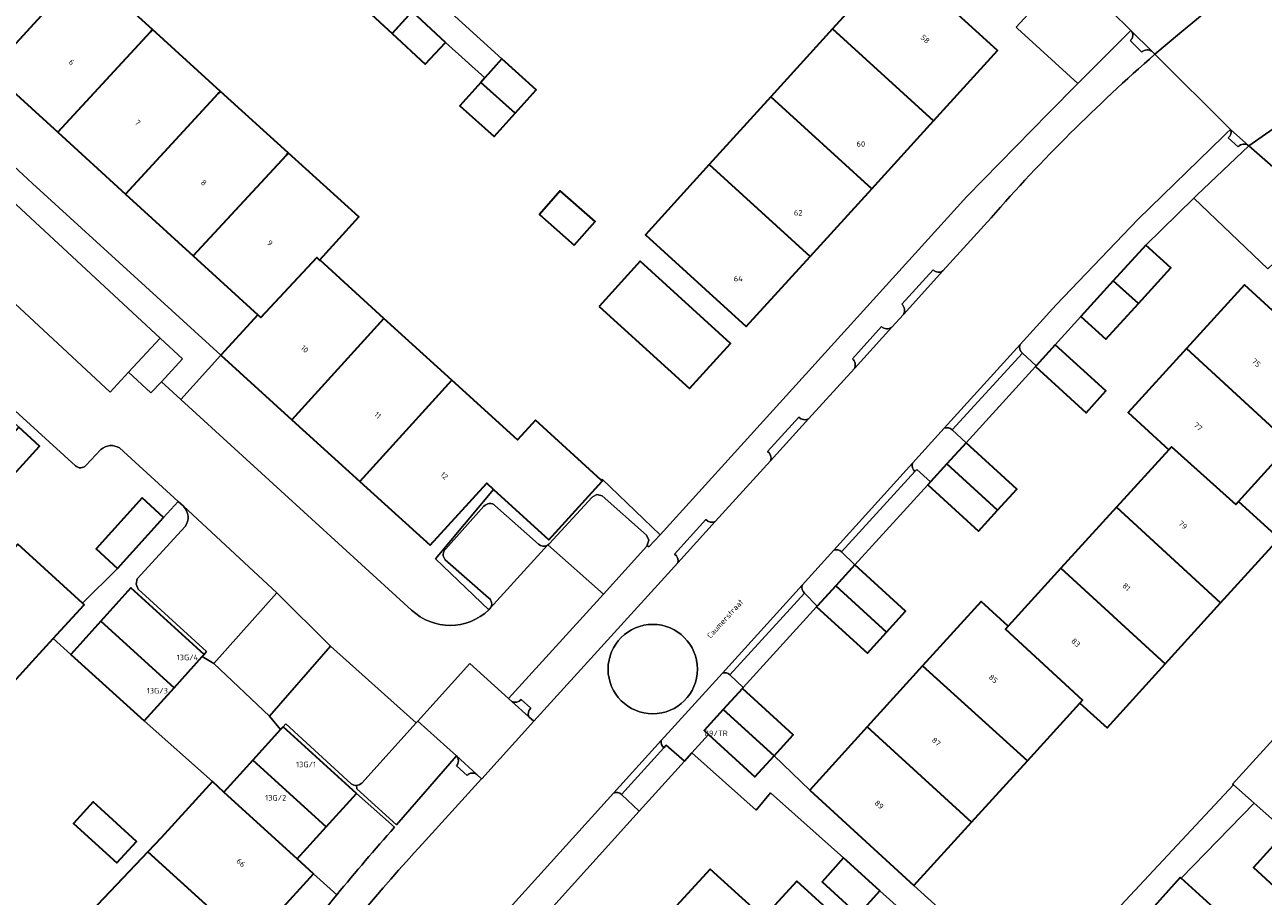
# Model space of a CAD drawing. Header units: metres. Extents: x 197700 to 204338, y 317132 to 325229.
# Tile 315 of 656: x 199296 to 199378, y 319636 to 319693. Entities that reach past the tile are written whole.
import ezdxf
from ezdxf.enums import TextEntityAlignment as Align

# ---------------------------------------------------------------- set-up
doc = ezdxf.new("R2010")
doc.units = ezdxf.units.M
for name, color, linetype, lineweight in [('B-WE-GR-BEPLANTING_CULTUUR_BODEMBEDEKKER-GV', 90, 'Continuous', 18), ('B-WE-GR-BEPLANTING_CULTUUR_HEESTERS-GV', 90, 'Continuous', 18), ('B-WE-OG-BEBOUWING-GV', 7, 'Continuous', 35), ('B-WE-OG-BEBOUWING-T18', 10, 'Continuous', 18), ('B-WE-OG-TERREIN_ERF-GV', 7, 'Continuous', 18), ('B-WE-OG-TOPOGRAFIE-T18', 10, 'Continuous', 18), ('B-WE-VH-VERHARDING_ASFALT-GV', 252, 'Continuous', 18), ('B-WE-VH-VERHARDING_BETONSTRAATSTEEN-GV', 252, 'Continuous', 18), ('B-WE-VH-VERHARDING_GESLOTEN-GV', 252, 'Continuous', 18), ('B-WE-VH-VERHARDING_OPEN-GV', 252, 'Continuous', 18), ('B-WE-VH-VERHARDING_TEGEL-GV', 252, 'Continuous', 18)]:
    doc.layers.add(name, color=color, linetype=linetype, lineweight=lineweight)
doc.styles.add('NLCS-ISO-M200-T18', font='NLCS-ISO.ttf', dxfattribs={"height": 0.36})

msp = doc.modelspace()

# ---------------------------------------------------------------- linework, layer by layer
at = {"layer": 'B-WE-GR-BEPLANTING_CULTUUR_BODEMBEDEKKER-GV'}
for points in [[(199364.145, 319696.35), (199361.881, 319693.9), (199361.351, 319693.331), (199361.446, 319693.243), (199365.396, 319689.64)], [(199365.396, 319689.64), (199368.858, 319693.111), (199366.292, 319695.65), (199365.941, 319696), (199365.573, 319696.366), (199365.436, 319696.481), (199365.281, 319696.571)], [(199380.634, 319682.027), (199376.592, 319685.561), (199373.188, 319682.343), (199372.979, 319682.138), (199377.824, 319677.507), (199378.254, 319677.915)]]:
    msp.add_lwpolyline(points, dxfattribs=at)
at = {"layer": 'B-WE-GR-BEPLANTING_CULTUUR_HEESTERS-GV'}
msp.add_lwpolyline([(199305.301, 319672.982), (199303.229, 319670.745), (199304.696, 319669.386), (199305.375, 319670.119), (199306.769, 319671.623)], close=True, dxfattribs=at)
for points in [[(199320.642, 319640.965), (199318.159, 319643.166), (199316.173, 319640.985)], [(199316.173, 319640.985), (199314.268, 319638.892), (199315.334, 319637.924), (199316.857, 319636.541)]]:
    msp.add_lwpolyline(points, dxfattribs=at)
msp.add_lwpolyline([(199316.857, 319636.541, -0.008849), (199320.642, 319640.965)], format="xyb", dxfattribs=at)
at = {"layer": 'B-WE-OG-BEBOUWING-GV'}
for points in [[(199298.315, 319695.703), (199294.145, 319699.376), (199288.134, 319692.722), (199292.777, 319688.509), (199294.384, 319690.279), (199294.184, 319690.461), (199298.674, 319695.386)], [(199298.589, 319686.447), (199304.66, 319693.019), (199304.789, 319693.163), (199299.875, 319697.621), (199298.315, 319695.703), (199298.674, 319695.386), (199294.184, 319690.461), (199294.384, 319690.279)], [(199355.937, 319687.195), (199360.126, 319691.794), (199353.519, 319697.818), (199349.333, 319693.217)], [(199321.807, 319694.342), (199319.635, 319696.352), (199318.312, 319694.922), (199320.484, 319692.913)], [(199320.484, 319692.913), (199322.657, 319690.904), (199323.979, 319692.333), (199321.807, 319694.342)], [(199303.032, 319682.398), (199309.106, 319688.976), (199309.24, 319689.125), (199304.789, 319693.163), (199304.66, 319693.019), (199298.589, 319686.447)], [(199349.333, 319693.217), (199345.288, 319688.772), (199351.89, 319682.752), (199355.937, 319687.195)], [(199326.299, 319689.716), (199328.552, 319687.692), (199329.927, 319689.222), (199327.674, 319691.246), (199326.565, 319690.012)], [(199328.552, 319687.692), (199326.299, 319689.716), (199324.924, 319688.186), (199327.176, 319686.161)], [(199309.24, 319689.125), (199309.106, 319688.976), (199303.032, 319682.398), (199307.459, 319678.364), (199313.545, 319684.939), (199313.684, 319685.093)], [(199351.89, 319682.752), (199345.288, 319688.772), (199341.251, 319684.334), (199347.85, 319678.316)], [(199313.684, 319685.093), (199313.545, 319684.939), (199307.459, 319678.364), (199311.687, 319674.511), (199311.887, 319674.329), (199315.554, 319678.246), (199315.754, 319678.064), (199315.774, 319678.086), (199315.757, 319678.101), (199318.301, 319680.904)], [(199341.251, 319684.334), (199337.069, 319679.738), (199343.678, 319673.735), (199347.85, 319678.316)], [(199332.416, 319679.07), (199333.773, 319680.615), (199331.494, 319682.616), (199330.137, 319681.071)], [(199369.841, 319679.069), (199367.71, 319676.734), (199369.35, 319675.238), (199371.481, 319677.573)], [(199315.774, 319678.086), (199315.754, 319678.064), (199315.554, 319678.246), (199311.887, 319674.329), (199311.687, 319674.511), (199309.274, 319671.852), (199313.918, 319667.637), (199319.947, 319674.251)], [(199334.035, 319675.054), (199339.953, 319669.671), (199342.644, 319672.629), (199336.727, 319678.013)], [(199369.35, 319675.238), (199367.71, 319676.734), (199365.58, 319674.399), (199367.22, 319672.903)], [(199372.509, 319672.298), (199379.306, 319666.035), (199381.713, 319664.13), (199385.378, 319668.174), (199383.107, 319670.229), (199376.307, 319676.462)], [(199324.393, 319670.22), (199319.947, 319674.251), (199313.918, 319667.637), (199318.369, 319663.598)], [(199362.608, 319671.118), (199365.936, 319668.088), (199367.224, 319669.518), (199363.895, 319672.546), (199362.651, 319671.166)], [(199379.306, 319666.035), (199372.509, 319672.298), (199368.681, 319668.101), (199371.341, 319665.675), (199371.516, 319665.867), (199375.727, 319662.086), (199375.902, 319662.279)], [(199329.873, 319667.608), (199328.7, 319666.315), (199324.393, 319670.22), (199318.369, 319663.598), (199322.975, 319659.418), (199326.68, 319663.483), (199327.13, 319663.073), (199330.745, 319659.777), (199334.248, 319663.62), (199334.179, 319663.683)], [(199296.034, 319667.158), (199292.998, 319663.837), (199294.362, 319662.589), (199297.399, 319665.909)], [(199358.067, 319666.124), (199356.815, 319664.755), (199360.136, 319661.718), (199361.388, 319663.087)], [(199371.341, 319665.675), (199367.914, 319661.911), (199374.735, 319655.648), (199378.564, 319659.857), (199375.902, 319662.279), (199375.727, 319662.086), (199371.516, 319665.867)], [(199360.136, 319661.718), (199356.815, 319664.755), (199355.73, 319663.569), (199355.563, 319663.386), (199358.884, 319660.349)], [(199305.522, 319661.236), (199304.123, 319662.529), (199301.096, 319659.187), (199302.502, 319657.91)], [(199374.735, 319655.648), (199367.914, 319661.911), (199364.279, 319657.918), (199371.101, 319651.654)], [(199300.206, 319655.627), (199295.977, 319659.494), (199294.364, 319657.73), (199294.564, 319657.549), (199289.888, 319652.449), (199290.088, 319652.267), (199290.037, 319652.211), (199293.992, 319648.605), (199296.945, 319651.834), (199298.301, 319653.317), (199300.319, 319655.524)], [(199349.536, 319656.772), (199352.862, 319653.74), (199354.111, 319655.111), (199350.785, 319658.143)], [(199360.832, 319654.132), (199360.657, 319653.94), (199365.699, 319649.281), (199365.524, 319649.089), (199367.299, 319647.475), (199371.101, 319651.654), (199364.279, 319657.918)], [(199301.407, 319654.447), (199306.209, 319650.098), (199308.057, 319652.139), (199308.182, 319652.277), (199303.381, 319656.626)], [(199352.862, 319653.74), (199349.536, 319656.772), (199348.327, 319655.446), (199348.286, 319655.401), (199351.612, 319652.369)], [(199360.832, 319654.132), (199359.048, 319655.739), (199355.224, 319651.528), (199362.082, 319645.312), (199365.524, 319649.089), (199365.699, 319649.281), (199360.657, 319653.94)], [(199306.209, 319650.098), (199301.407, 319654.447), (199299.44, 319652.275), (199304.242, 319647.926)], [(199355.224, 319651.528), (199351.601, 319647.537), (199358.418, 319641.292), (199362.082, 319645.312)], [(199345.5, 319645.644), (199346.754, 319647.023), (199343.423, 319650.05), (199342.17, 319648.67)], [(199342.17, 319648.67), (199340.917, 319647.291), (199341.2, 319647.034), (199344.247, 319644.265), (199345.5, 319645.644)], [(199311.36, 319645.351), (199316.173, 319640.985), (199318.159, 319643.166), (199313.342, 319647.536), (199313.18, 319647.357)], [(199347.83, 319643.384), (199354.65, 319637.158), (199358.418, 319641.292), (199351.601, 319647.537)], [(199316.173, 319640.985), (199311.36, 319645.351), (199309.472, 319643.27), (199314.268, 319638.892)], [(199311.145, 319633.308), (199315.334, 319637.924), (199314.268, 319638.892), (199309.472, 319643.27), (199308.734, 319643.959), (199305.36, 319640.27), (199304.489, 319639.357)], [(199302.456, 319641.216), (199300.916, 319642.625), (199299.627, 319641.216), (199302.452, 319638.633), (199303.741, 319640.042)], [(199379.03, 319640.693), (199376.88, 319638.323), (199378.482, 319636.87), (199380.632, 319639.24)], [(199300.354, 319635.022), (199307.111, 319628.863), (199311.145, 319633.308), (199304.489, 319639.357)], [(199350.048, 319638.956), (199348.641, 319637.392), (199351.007, 319635.243), (199352.414, 319636.807)], [(199343.806, 319627.576), (199347.649, 319631.871), (199349.353, 319630.347), (199351.822, 319633.106), (199350.68, 319634.083), (199346.979, 319637.445), (199344.81, 319635.058), (199341.308, 319638.233), (199337.103, 319633.635)], [(199375.996, 319634.145), (199372.147, 319637.636), (199372.091, 319637.686), (199365.796, 319630.675), (199369.657, 319627.172)]]:
    msp.add_lwpolyline(points, close=True, dxfattribs=at)
at = {"layer": 'B-WE-OG-TERREIN_ERF-GV'}
for points in [[(199313.936, 319703.723), (199327.674, 319691.246), (199329.927, 319689.222), (199328.552, 319687.692), (199327.176, 319686.161), (199324.924, 319688.186), (199326.299, 319689.716), (199326.565, 319690.012), (199323.979, 319692.333), (199322.657, 319690.904), (199320.484, 319692.913), (199318.312, 319694.922)], [(199299.875, 319697.621), (199304.789, 319693.163), (199309.24, 319689.125), (199313.684, 319685.093), (199318.301, 319680.904), (199315.757, 319678.101), (199315.774, 319678.086), (199319.947, 319674.251), (199324.393, 319670.22), (199328.7, 319666.315), (199329.873, 319667.608), (199334.179, 319663.683), (199334.241, 319663.756), (199338.032, 319660.111), (199358.123, 319682.238), (199363.462, 319687.701), (199365.396, 319689.64), (199361.446, 319693.243), (199361.351, 319693.331), (199361.881, 319693.9)], [(199292.003, 319687.657), (199296.932, 319683.104), (199309.274, 319671.852), (199311.687, 319674.511), (199307.459, 319678.364), (199303.032, 319682.398), (199298.589, 319686.447), (199294.384, 319690.279)], [(199377.824, 319677.507), (199372.979, 319682.138), (199369.841, 319679.069), (199371.481, 319677.573), (199369.35, 319675.238), (199367.22, 319672.903), (199365.58, 319674.399), (199363.895, 319672.546), (199367.224, 319669.518), (199365.936, 319668.088), (199362.608, 319671.118), (199358.067, 319666.124), (199361.388, 319663.087), (199360.136, 319661.718), (199358.884, 319660.349), (199355.563, 319663.386), (199350.785, 319658.143), (199354.111, 319655.111), (199352.862, 319653.74), (199351.612, 319652.369), (199348.286, 319655.401), (199343.484, 319650.117), (199343.423, 319650.05), (199346.754, 319647.023), (199345.5, 319645.644), (199347.83, 319643.384), (199351.601, 319647.537), (199355.224, 319651.528)], [(199299.749, 319664.625), (199285.195, 319677.858), (199285.032, 319678.175), (199285.101, 319678.526), (199287.641, 319681.341)], [(199355.224, 319651.528), (199359.048, 319655.739), (199360.832, 319654.132), (199364.279, 319657.918), (199367.914, 319661.911), (199371.341, 319665.675), (199368.681, 319668.101), (199372.509, 319672.298), (199376.307, 319676.462), (199383.107, 319670.229)], [(199309.274, 319671.852), (199306.647, 319668.961), (199321.759, 319655.183)], [(199326.822, 319655.201), (199323.332, 319658.523), (199327.13, 319663.073), (199326.68, 319663.483), (199322.975, 319659.418), (199318.369, 319663.598), (199313.918, 319667.637), (199309.274, 319671.852)], [(199379.306, 319666.035), (199375.902, 319662.279), (199378.564, 319659.857), (199374.735, 319655.648), (199371.101, 319651.654), (199367.299, 319647.475), (199365.524, 319649.089), (199362.082, 319645.312), (199358.418, 319641.292), (199354.65, 319637.158), (199362.649, 319629.923), (199375.581, 319643.736), (199375.517, 319643.792), (199393.757, 319663.812)], [(199301.411, 319665.684), (199300.431, 319664.649)], [(199302.502, 319657.91), (199301.096, 319659.187), (199304.123, 319662.529), (199305.522, 319661.236), (199306.482, 319662.291), (199302.638, 319665.789)], [(199330.798, 319659.54), (199333.576, 319662.568), (199333.888, 319662.748), (199334.24, 319662.658), (199337.146, 319660.08), (199337.288, 319659.751), (199337.164, 319659.371), (199337.193, 319659.403), (199337.306, 319659.312), (199338.032, 319660.111), (199334.241, 319663.756), (199334.179, 319663.683), (199334.248, 319663.62), (199330.745, 319659.777), (199327.13, 319663.073), (199323.332, 319658.523), (199326.822, 319655.201), (199326.913, 319655.301)], [(199323.993, 319659.188), (199326.501, 319661.974)], [(199327.222, 319662.027), (199330.074, 319659.49)], [(199295.977, 319659.494), (199300.206, 319655.627), (199302.502, 319657.91)], [(199330.653, 319659.424), (199330.671, 319659.434), (199330.688, 319659.445)], [(199326.807, 319655.981), (199323.969, 319658.469)], [(199300.354, 319635.022), (199304.489, 319639.357), (199305.36, 319640.27), (199308.734, 319643.959), (199304.242, 319647.926), (199299.44, 319652.275), (199298.301, 319653.317), (199296.945, 319651.834), (199293.992, 319648.605)], [(199362.983, 319627.331), (199352.414, 319636.807), (199351.007, 319635.243), (199348.641, 319637.392), (199350.048, 319638.956), (199345.262, 319643.219), (199344.323, 319642.09), (199340.109, 319645.828), (199339.622, 319645.289), (199336.669, 319642.022), (199328.803, 319633.318)], [(199380.084, 319635.417), (199378.482, 319636.87), (199376.88, 319638.323), (199379.03, 319640.693), (199376.928, 319642.548), (199372.147, 319637.636), (199375.996, 319634.145)], [(199316.857, 319636.541), (199315.334, 319637.924), (199311.145, 319633.308), (199307.111, 319628.863)]]:
    msp.add_lwpolyline(points, dxfattribs=at)
for points in [[(199347.85, 319678.316), (199343.678, 319673.735), (199337.069, 319679.738), (199341.251, 319684.334), (199345.288, 319688.772), (199349.333, 319693.217), (199353.519, 319697.818), (199360.126, 319691.794), (199355.937, 319687.195), (199351.89, 319682.752)], [(199332.416, 319679.07), (199330.137, 319681.071), (199331.494, 319682.616), (199333.773, 319680.615)], [(199334.035, 319675.054), (199336.727, 319678.013), (199342.644, 319672.629), (199339.953, 319669.671)], [(199296.034, 319667.158), (199297.399, 319665.909), (199294.362, 319662.589), (199292.998, 319663.837), (199291.633, 319665.085), (199294.67, 319668.406)], [(199302.456, 319641.216), (199303.741, 319640.042), (199302.452, 319638.633), (199299.627, 319641.216), (199300.916, 319642.625)], [(199350.68, 319634.083), (199351.822, 319633.106), (199349.353, 319630.347), (199347.649, 319631.871), (199343.806, 319627.576), (199339.702, 319622.989), (199342.147, 319620.801), (199340.069, 319618.479), (199340.029, 319618.434), (199340.551, 319617.938), (199339.242, 319616.575), (199341.755, 319614.291), (199336.713, 319608.743), (199334.149, 319611.072), (199327.488, 319617.124), (199331.384, 319621.417), (199330.249, 319622.444), (199332.723, 319625.178), (199334.786, 319627.458), (199332.963, 319629.108), (199337.103, 319633.635), (199341.308, 319638.233), (199344.81, 319635.058), (199346.979, 319637.445)]]:
    msp.add_lwpolyline(points, close=True, dxfattribs=at)
for points in [[(199302.638, 319665.789, 0.331715), (199301.411, 319665.684)], [(199300.431, 319664.649, -0.425209), (199299.749, 319664.625)], [(199326.501, 319661.974, -0.422685), (199327.222, 319662.027)], [(199330.688, 319659.445, 0.063432), (199330.798, 319659.54)], [(199323.969, 319658.469, -0.411473), (199323.993, 319659.188)], [(199330.074, 319659.49, 0.310975), (199330.653, 319659.424)], [(199326.913, 319655.301, 0.423778), (199326.807, 319655.981)], [(199321.759, 319655.183, 0.400553), (199326.822, 319655.201)], [(199309.554, 319627.021, -0.018075), (199316.857, 319636.541)]]:
    msp.add_lwpolyline(points, format="xyb", dxfattribs=at)
at = {"layer": 'B-WE-VH-VERHARDING_ASFALT-GV'}
for points in [[(199374.54, 319694.958), (199372.056, 319692.909), (199370.436, 319691.55), (199375.376, 319686.624), (199376.583, 319685.569), (199376.592, 319685.561), (199381.297, 319688.857), (199380.162, 319690.146), (199379.9, 319690.444)], [(199325.844, 319633.117), (199327.338, 319634.765), (199334.993, 319643.206), (199338.109, 319646.641), (199342.113, 319651.057), (199347.328, 319656.808), (199349.41, 319659.104), (199354.566, 319664.789), (199356.642, 319667.079), (199361.613, 319672.56), (199363.976, 319675.166), (199369.336, 319680.772), (199374.902, 319686.176), (199375.14, 319686.402), (199375.376, 319686.624), (199370.436, 319691.55)], [(199359.705, 319680.847), (199356.555, 319677.381), (199353.963, 319674.528), (199353.207, 319673.696), (199350.753, 319670.996), (199347.75, 319667.691), (199345.264, 319664.956), (199341.645, 319660.973), (199339.199, 319658.281), (199329.766, 319647.901), (199326.354, 319644.134), (199326.347, 319644.141), (199322.458, 319639.86)]]:
    msp.add_lwpolyline(points, dxfattribs=at)
for points in [[(199370.436, 319691.55, 0.033777), (199359.705, 319680.847)], [(199334.629, 319651.317, -1), (199340.477, 319651.317)], [(199340.477, 319651.317, -1), (199334.629, 319651.317)], [(199322.458, 319639.86, 0.053424), (199307.818, 319620.198)]]:
    msp.add_lwpolyline(points, format="xyb", dxfattribs=at)
at = {"layer": 'B-WE-VH-VERHARDING_BETONSTRAATSTEEN-GV'}
for points in [[(199368.858, 319693.111, -0.427189), (199368.826, 319692.441)], [(199369.583, 319691.688, -0.382238), (199370.251, 319691.733)], [(199375.376, 319686.624, -0.411477), (199375.235, 319686.085)], [(199375.894, 319685.49, -0.434414), (199376.583, 319685.569)], [(199356.555, 319677.381, -0.391028), (199355.922, 319677.448)], [(199353.86, 319675.196, -0.359633), (199353.963, 319674.528)], [(199353.207, 319673.696, -0.403307), (199352.533, 319673.742)], [(199361.771, 319671.989, -0.368178), (199361.613, 319672.56)], [(199350.626, 319671.615, -0.361868), (199350.753, 319670.996)], [(199347.75, 319667.691, -0.346459), (199347.125, 319667.813)], [(199356.642, 319667.079, -0.293591), (199357.155, 319666.977)], [(199301.411, 319665.684, -0.331715), (199302.638, 319665.789)], [(199345.07, 319665.557, -0.349035), (199345.264, 319664.956)], [(199299.749, 319664.625, 0.425209), (199300.431, 319664.649)], [(199354.716, 319664.253, -0.316404), (199354.566, 319664.789)], [(199341.645, 319660.973, -0.353261), (199341.036, 319661.11)], [(199338.986, 319658.835, -0.326963), (199339.199, 319658.281)], [(199349.41, 319659.104, -0.284288), (199349.919, 319658.997)], [(199347.497, 319656.295, -0.305626), (199347.328, 319656.808)], [(199326.822, 319655.201, -0.400553), (199321.759, 319655.183)], [(199342.113, 319651.057, -0.282315), (199342.598, 319650.946)], [(199328.932, 319649.326, -0.368322), (199328.333, 319649.199)], [(199329.448, 319648.189, -0.345931), (199329.561, 319648.759)], [(199338.269, 319646.167, -0.27055), (199338.109, 319646.641)], [(199324.692, 319645.64, -0.388522), (199324.705, 319644.989)], [(199325.392, 319644.358, -0.392999), (199326.042, 319644.417)], [(199334.993, 319643.206, -0.286274), (199335.505, 319643.112)]]:
    msp.add_lwpolyline(points, format="xyb", dxfattribs=at)
for points in [[(199370.251, 319691.733), (199368.858, 319693.111)], [(199321.759, 319655.183), (199306.647, 319668.961), (199305.375, 319670.119), (199304.696, 319669.386), (199303.229, 319670.745), (199302.029, 319669.449), (199291.411, 319679.284), (199294.671, 319682.804), (199290.824, 319686.358), (199290.423, 319686.728), (199284.126, 319692.445)], [(199368.826, 319692.441), (199369.583, 319691.688)], [(199376.583, 319685.569), (199375.376, 319686.624)], [(199375.235, 319686.085), (199375.894, 319685.49)], [(199287.641, 319681.341), (199285.101, 319678.526), (199285.032, 319678.175), (199285.195, 319677.858), (199299.749, 319664.625)], [(199355.922, 319677.448), (199353.86, 319675.196)], [(199353.963, 319674.528), (199356.555, 319677.381)], [(199352.533, 319673.742), (199350.626, 319671.615)], [(199350.753, 319670.996), (199353.207, 319673.696)], [(199361.613, 319672.56), (199356.642, 319667.079)], [(199357.155, 319666.977), (199361.771, 319671.989)], [(199347.125, 319667.813), (199345.07, 319665.557)], [(199345.264, 319664.956), (199347.75, 319667.691)], [(199300.431, 319664.649), (199301.411, 319665.684)], [(199302.638, 319665.789), (199306.482, 319662.291), (199306.83, 319661.974), (199312.944, 319656.304), (199316.462, 319652.825), (199322.059, 319647.793), (199322.174, 319647.92), (199325.586, 319651.687), (199328.112, 319649.399), (199334.32, 319656.22), (199330.688, 319659.445), (199330.671, 319659.434), (199330.653, 319659.424), (199326.913, 319655.301), (199326.822, 319655.201)], [(199354.566, 319664.789), (199349.41, 319659.104)], [(199349.919, 319658.997), (199354.716, 319664.253)], [(199341.036, 319661.11), (199338.986, 319658.835)], [(199339.199, 319658.281), (199341.645, 319660.973)], [(199347.328, 319656.808), (199342.113, 319651.057)], [(199342.598, 319650.946), (199347.497, 319656.295)], [(199328.333, 319649.199), (199329.448, 319648.189)], [(199329.561, 319648.759), (199328.932, 319649.326)], [(199338.109, 319646.641), (199334.993, 319643.206)], [(199335.505, 319643.112), (199338.269, 319646.167)], [(199326.042, 319644.417), (199324.692, 319645.64)], [(199324.705, 319644.989), (199325.392, 319644.358)]]:
    msp.add_lwpolyline(points, dxfattribs=at)
for points in [[(199380.634, 319682.027), (199380.863, 319681.827), (199384.202, 319685.556), (199383.382, 319686.488), (199381.297, 319688.857), (199376.592, 319685.561)], [(199358.067, 319666.124), (199362.608, 319671.118), (199362.651, 319671.166), (199361.771, 319671.989), (199357.155, 319666.977)], [(199350.785, 319658.143), (199355.563, 319663.386), (199355.73, 319663.569), (199354.84, 319664.381), (199354.716, 319664.253), (199349.919, 319658.997)], [(199342.598, 319650.946), (199343.484, 319650.117), (199348.286, 319655.401), (199348.327, 319655.446), (199347.497, 319656.295)], [(199336.669, 319642.022), (199339.622, 319645.289), (199338.426, 319646.335), (199338.269, 319646.167), (199335.505, 319643.112)]]:
    msp.add_lwpolyline(points, close=True, dxfattribs=at)
at = {"layer": 'B-WE-VH-VERHARDING_GESLOTEN-GV'}
msp.add_lwpolyline([(199322.174, 319647.92), (199324.692, 319645.64), (199326.042, 319644.417), (199326.347, 319644.141), (199326.354, 319644.134), (199329.766, 319647.901), (199329.448, 319648.189), (199328.333, 319649.199), (199328.112, 319649.399), (199325.586, 319651.687)], close=True, dxfattribs=at)
at = {"layer": 'B-WE-VH-VERHARDING_OPEN-GV'}
for points in [[(199330.688, 319659.445), (199334.32, 319656.22), (199337.164, 319659.371), (199337.288, 319659.751), (199337.146, 319660.08), (199334.24, 319662.658), (199333.888, 319662.748), (199333.576, 319662.568), (199330.798, 319659.54)], [(199306.83, 319661.974), (199306.482, 319662.291), (199305.522, 319661.236), (199302.502, 319657.91), (199300.206, 319655.627), (199300.319, 319655.524), (199298.301, 319653.317), (199299.44, 319652.275), (199301.407, 319654.447), (199303.381, 319656.626), (199308.182, 319652.277)], [(199306.943, 319660.65), (199303.792, 319657.22), (199303.72, 319656.874), (199303.857, 319656.55), (199308.331, 319652.467), (199308.182, 319652.277), (199308.057, 319652.139), (199308.803, 319651.688), (199312.944, 319656.304), (199306.83, 319661.974)], [(199326.501, 319661.974), (199323.993, 319659.188)], [(199330.074, 319659.49), (199327.222, 319662.027)], [(199308.182, 319652.277), (199308.331, 319652.467), (199303.857, 319656.55), (199303.72, 319656.874), (199303.792, 319657.22), (199306.943, 319660.65)], [(199326.913, 319655.301), (199330.653, 319659.424)], [(199323.969, 319658.469), (199326.807, 319655.981)], [(199324.692, 319645.64), (199320.777, 319641.117), (199318.168, 319643.489), (199318.148, 319643.71), (199317.972, 319643.727), (199317.812, 319643.799), (199313.536, 319647.731), (199313.342, 319647.536), (199318.159, 319643.166), (199320.642, 319640.965)], [(199325.392, 319644.358), (199324.705, 319644.989)], [(199322.458, 319639.86), (199326.347, 319644.141), (199326.042, 319644.417)]]:
    msp.add_lwpolyline(points, dxfattribs=at)
for points in [[(199306.943, 319660.65, 0.354228), (199306.83, 319661.974)], [(199306.83, 319661.974, -0.354228), (199306.943, 319660.65)], [(199327.222, 319662.027, 0.422685), (199326.501, 319661.974)], [(199330.798, 319659.54, -0.063432), (199330.688, 319659.445)], [(199323.993, 319659.188, 0.411473), (199323.969, 319658.469)], [(199330.653, 319659.424, -0.310975), (199330.074, 319659.49)], [(199326.807, 319655.981, -0.423778), (199326.913, 319655.301)], [(199340.477, 319651.317, 1), (199334.629, 319651.317)], [(199334.629, 319651.317, 1), (199340.477, 319651.317)], [(199324.705, 319644.989, 0.388522), (199324.692, 319645.64)], [(199326.042, 319644.417, 0.392999), (199325.392, 319644.358)], [(199320.642, 319640.965, 0.008849), (199316.857, 319636.541)], [(199307.818, 319620.198, -0.053424), (199322.458, 319639.86)], [(199316.857, 319636.541, 0.018075), (199309.554, 319627.021)]]:
    msp.add_lwpolyline(points, format="xyb", dxfattribs=at)
msp.add_lwpolyline([(199318.148, 319643.71), (199318.336, 319643.754), (199318.498, 319643.861), (199322.059, 319647.793), (199316.462, 319652.825), (199312.46, 319648.238), (199313.18, 319647.357), (199313.342, 319647.536), (199313.536, 319647.731), (199317.812, 319643.799), (199317.972, 319643.727)], close=True, dxfattribs=at)
at = {"layer": 'B-WE-VH-VERHARDING_TEGEL-GV'}
for points in [[(199313.936, 319703.723), (199301.434, 319715.367), (199300.346, 319714.124), (199304.174, 319710.699), (199304.277, 319710.518), (199306.607, 319708.381), (199310.684, 319704.587), (199312.967, 319702.594), (199315.25, 319700.6), (199319.635, 319696.352), (199321.807, 319694.342), (199323.979, 319692.333), (199326.565, 319690.012), (199327.674, 319691.246)], [(199370.684, 319698.474), (199369.309, 319699.718), (199365.941, 319696), (199366.292, 319695.65), (199368.858, 319693.111), (199370.251, 319691.733), (199370.436, 319691.55), (199372.056, 319692.909), (199374.54, 319694.958), (199374.346, 319695.135), (199372.971, 319696.389), (199372.968, 319696.392)], [(199306.647, 319668.961), (199309.274, 319671.852), (199296.932, 319683.104), (199292.003, 319687.657), (199290.824, 319686.358), (199294.671, 319682.804), (199305.301, 319672.982), (199306.769, 319671.623), (199305.375, 319670.119)], [(199294.671, 319682.804), (199291.411, 319679.284), (199302.029, 319669.449), (199303.229, 319670.745), (199305.301, 319672.982)], [(199312.46, 319648.238), (199316.462, 319652.825), (199312.944, 319656.304), (199308.803, 319651.688)], [(199308.803, 319651.688), (199308.057, 319652.139), (199306.209, 319650.098), (199304.242, 319647.926), (199308.734, 319643.959), (199309.472, 319643.27), (199311.36, 319645.351), (199313.18, 319647.357), (199312.46, 319648.238)], [(199320.777, 319641.117), (199324.692, 319645.64), (199322.174, 319647.92), (199322.059, 319647.793), (199318.498, 319643.861), (199318.336, 319643.754), (199318.148, 319643.71), (199318.168, 319643.489)], [(199375.581, 319643.736), (199362.649, 319629.923), (199354.65, 319637.158), (199347.83, 319643.384), (199345.5, 319645.644), (199344.247, 319644.265), (199341.2, 319647.034), (199340.109, 319645.828), (199344.323, 319642.09), (199345.262, 319643.219), (199350.048, 319638.956), (199352.414, 319636.807), (199362.983, 319627.331), (199365.796, 319630.675), (199372.091, 319637.686), (199372.147, 319637.636), (199376.928, 319642.548)]]:
    msp.add_lwpolyline(points, close=True, dxfattribs=at)
for points in [[(199368.858, 319693.111), (199365.396, 319689.64), (199363.462, 319687.701), (199358.123, 319682.238), (199338.032, 319660.111), (199337.306, 319659.312), (199337.193, 319659.403), (199337.164, 319659.371), (199334.32, 319656.22)], [(199369.583, 319691.688), (199368.826, 319692.441)], [(199370.436, 319691.55), (199370.251, 319691.733)], [(199375.376, 319686.624), (199375.14, 319686.402), (199374.902, 319686.176), (199369.336, 319680.772), (199363.976, 319675.166), (199361.613, 319672.56)], [(199367.71, 319676.734), (199369.841, 319679.069), (199372.979, 319682.138), (199373.188, 319682.343), (199376.592, 319685.561), (199376.583, 319685.569)], [(199375.894, 319685.49), (199375.235, 319686.085)], [(199356.555, 319677.381), (199359.705, 319680.847)], [(199353.86, 319675.196), (199355.922, 319677.448)], [(199361.771, 319671.989), (199362.651, 319671.166), (199363.895, 319672.546), (199365.58, 319674.399), (199367.71, 319676.734)], [(199353.207, 319673.696), (199353.963, 319674.528)], [(199350.626, 319671.615), (199352.533, 319673.742)], [(199347.75, 319667.691), (199350.753, 319670.996)], [(199345.07, 319665.557), (199347.125, 319667.813)], [(199356.642, 319667.079), (199354.566, 319664.789)], [(199356.815, 319664.755), (199358.067, 319666.124), (199357.155, 319666.977)], [(199396.178, 319666.525), (199393.757, 319663.812), (199375.517, 319643.792), (199375.581, 319643.736), (199376.928, 319642.548), (199379.03, 319640.693), (199380.632, 319639.24), (199382.234, 319637.787), (199380.084, 319635.417), (199384.427, 319631.464), (199386.58, 319633.846), (199388.198, 319632.383), (199389.815, 319630.921), (199387.663, 319628.54), (199391.984, 319624.617), (199394.14, 319626.996), (199395.746, 319625.541), (199397.351, 319624.087)], [(199341.645, 319660.973), (199345.264, 319664.956)], [(199354.716, 319664.253), (199354.84, 319664.381), (199355.73, 319663.569), (199356.815, 319664.755)], [(199338.986, 319658.835), (199341.036, 319661.11)], [(199349.41, 319659.104), (199347.328, 319656.808)], [(199349.536, 319656.772), (199350.785, 319658.143), (199349.919, 319658.997)], [(199329.448, 319648.189), (199329.766, 319647.901), (199339.199, 319658.281)], [(199347.497, 319656.295), (199348.327, 319655.446), (199349.536, 319656.772)], [(199334.32, 319656.22), (199328.112, 319649.399), (199328.333, 319649.199)], [(199342.113, 319651.057), (199338.109, 319646.641)], [(199341.2, 319647.034), (199340.917, 319647.291), (199342.17, 319648.67), (199343.423, 319650.05), (199343.484, 319650.117), (199342.598, 319650.946)], [(199328.932, 319649.326), (199329.561, 319648.759)], [(199338.269, 319646.167), (199338.426, 319646.335), (199339.622, 319645.289), (199340.109, 319645.828), (199341.2, 319647.034)], [(199334.993, 319643.206), (199327.338, 319634.765)], [(199336.669, 319642.022), (199335.505, 319643.112)], [(199327.47, 319634.184), (199327.643, 319634.37), (199328.803, 319633.318), (199336.669, 319642.022)]]:
    msp.add_lwpolyline(points, dxfattribs=at)
for points in [[(199368.826, 319692.441, 0.427189), (199368.858, 319693.111)], [(199359.705, 319680.847, -0.033777), (199370.436, 319691.55)], [(199370.251, 319691.733, 0.382238), (199369.583, 319691.688)], [(199375.235, 319686.085, 0.411477), (199375.376, 319686.624)], [(199376.583, 319685.569, 0.434414), (199375.894, 319685.49)], [(199355.922, 319677.448, 0.391028), (199356.555, 319677.381)], [(199353.963, 319674.528, 0.359633), (199353.86, 319675.196)], [(199352.533, 319673.742, 0.403307), (199353.207, 319673.696)], [(199361.613, 319672.56, 0.368178), (199361.771, 319671.989)], [(199350.753, 319670.996, 0.361868), (199350.626, 319671.615)], [(199347.125, 319667.813, 0.346459), (199347.75, 319667.691)], [(199357.155, 319666.977, 0.293591), (199356.642, 319667.079)], [(199345.264, 319664.956, 0.349035), (199345.07, 319665.557)], [(199354.566, 319664.789, 0.316404), (199354.716, 319664.253)], [(199341.036, 319661.11, 0.353261), (199341.645, 319660.973)], [(199339.199, 319658.281, 0.326963), (199338.986, 319658.835)], [(199349.919, 319658.997, 0.284288), (199349.41, 319659.104)], [(199347.328, 319656.808, 0.305626), (199347.497, 319656.295)], [(199342.598, 319650.946, 0.282315), (199342.113, 319651.057)], [(199328.333, 319649.199, 0.368322), (199328.932, 319649.326)], [(199329.561, 319648.759, 0.345931), (199329.448, 319648.189)], [(199338.109, 319646.641, 0.27055), (199338.269, 319646.167)], [(199335.505, 319643.112, 0.286274), (199334.993, 319643.206)]]:
    msp.add_lwpolyline(points, format="xyb", dxfattribs=at)

# ---------------------------------------------------------------- texts
at = {"layer": 'B-WE-OG-BEBOUWING-T18', "style": 'NLCS-ISO-M200-T18'}
for s, rotation, p in [('58', 317.7, (199355.396, 319692.542)), ('6', 317.7, (199299.496, 319691.032)), ('7', 317.7, (199303.827, 319687.085)), ('8', 317.7, (199308.153, 319683.143)), ('9', 317.7, (199312.479, 319679.201)), ('10', 317.8, (199314.766, 319672.269)), ('75', 317.7, (199377.071, 319671.364)), ('11', 317.8, (199319.541, 319667.936)), ('77', 317.7, (199373.258, 319667.183)), ('12', 317.8, (199323.9, 319663.98)), ('79', 317.7, (199372.263, 319660.746)), ('81', 317.7, (199368.571, 319656.691)), ('83', 317.7, (199365.257, 319653.05)), ('85', 317.8, (199359.855, 319650.678)), ('87', 317.8, (199356.116, 319646.559)), ('89', 317.8, (199352.377, 319642.441)), ('66', 317.8, (199310.586, 319638.644))]:
    msp.add_text(s, height=0.36, rotation=rotation, dxfattribs=at).set_placement(p, align=Align.MIDDLE)
for s, p in [('60', (199351.181, 319685.686)), ('62', (199347.078, 319681.181)), ('64', (199343.155, 319676.874)), ('13G/4', (199307.083, 319652.081)), ('13G/3', (199305.11, 319649.902)), ('89/TR', (199341.695, 319647.113)), ('13G/1', (199314.849, 319645.077)), ('13G/2', (199312.863, 319642.896))]:
    msp.add_text(s, height=0.36, dxfattribs=at).set_placement(p, align=Align.MIDDLE)
at = {"layer": 'B-WE-OG-TOPOGRAFIE-T18', "style": 'NLCS-ISO-M200-T18'}
msp.add_text('Caumerstraat', height=0.36, rotation=47.7, dxfattribs=at).set_placement((199342.293, 319654.614), align=Align.MIDDLE)

doc.saveas('drawing.dxf')
